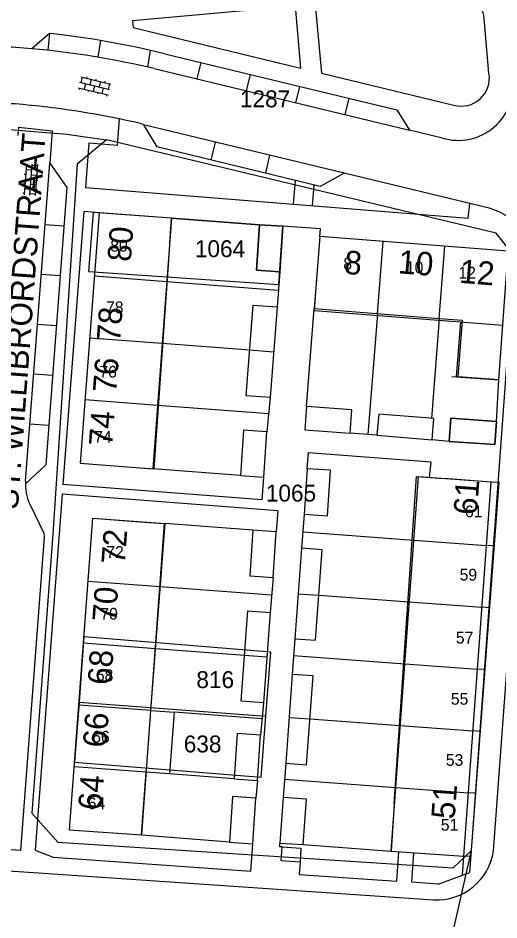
# Model space of a CAD drawing. Extents: x 148816 to 151297, y 399515 to 402500.
# Drawn here: x 150193.7 to 150244.9, y 401337.1 to 401433.1 of the extents above; entities that cross this region are included whole.
import ezdxf

# ---------------------------------------------------------------- set-up
doc = ezdxf.new("R2010")
doc.units = 0
for name, color, linetype in [('B01 Hoofdgebouw  [D] Norm', 7, 'Continuous'), ('B01 Hoofdgebouw  [T] Norm', 7, 'Continuous'), ('B01 hoofgebouw', 7, 'Continuous'), ('B02 Bijgebouw  [D] Norm', 7, 'Continuous'), ('B03 Overig opstal  [T] Norm', 7, 'Continuous'), ('B07 Tussenmuur  [D] Norm', 7, 'Continuous'), ('G01 perceelsgrens', 7, 'Continuous'), ('S02 Open verharding  Norm', 7, 'Continuous'), ('T04 Haag heg  [D] Gem', 7, 'Continuous'), ('V00 Kant verharding algemeen  [T] Norm', 7, 'Continuous'), ('V00 Kant verharding algemeen secundair  [D] Gem', 7, 'Continuous'), ('V00 Kant verharding algemeen secundair  [T] Norm', 7, 'Continuous'), ('Z01 perceelnummer', 7, 'Continuous'), ('Z02 huisnummer', 7, 'Continuous'), ('Z02 Huisnummer  [Tekst] Norm', 7, 'Continuous'), ('Z06 straatnaam', 7, 'Continuous')]:
    doc.layers.add(name, color=color, linetype=linetype)

msp = doc.modelspace()

# ---------------------------------------------------------------- linework, layer by layer
at = {"layer": 'B01 Hoofdgebouw  [D] Norm'}
msp.add_line((150238.515, 401401.082), (150239.119, 401408.787), dxfattribs=at)
msp.add_lwpolyline([(150207.85, 401359.389), (150210.323, 401359.203), (150209.828, 401352.629), (150207.355, 401352.815)], dxfattribs=at)
at = {"layer": 'B01 Hoofdgebouw  [T] Norm'}
for p, q in [((150202.34, 401412.34), (150200.33, 401385.7)), ((150210.05, 401411.8), (150202.34, 401412.34)), ((150210.05, 401411.8), (150208.036, 401385.113)), ((150219.4, 401411.09), (150219.07, 401406.25)), ((150221.88, 401410.92), (150219.4, 401411.09)), ((150221.55, 401406.08), (150221.88, 401410.92)), ((150225.82, 401409.83), (150225.216, 401402.124)), ((150245.85, 401408.26), (150225.82, 401409.83)), ((150244.86, 401394.59), (150245.85, 401408.26)), ((150219.07, 401406.25), (150221.55, 401406.08)), ((150238.515, 401401.082), (150225.216, 401402.124)), ((150239.77, 401390.5), (150239.59, 401388.03)), ((150244.6, 401390.15), (150239.77, 401390.5)), ((150244.42, 401387.68), (150244.6, 401390.15)), ((150239.59, 401388.03), (150244.42, 401387.68)), ((150200.33, 401385.7), (150208.036, 401385.113)), ((150233.4, 401344.41), (150236.313, 401384.257)), ((150244.04, 401383.7), (150236.313, 401384.257)), ((150241.13, 401343.89), (150244.04, 401383.7)), ((150199.17, 401346.66), (150201.67, 401379.85)), ((150201.67, 401379.85), (150209.349, 401379.281)), ((150207.85, 401359.389), (150209.349, 401379.281)), ((150206.85, 401346.1), (150207.355, 401352.815)), ((150206.85, 401346.1), (150199.17, 401346.66)), ((150233.4, 401344.41), (150241.13, 401343.89))]:
    msp.add_line(p, q, dxfattribs=at)
at = {"layer": 'B01 hoofgebouw'}
for points in [[(150209.7, 401406.81), (150210.05, 401411.8), (150202.34, 401412.34), (150200.33, 401385.7), (150205.32, 401385.32)], [(150219.07, 401406.25), (150219.4, 401411.09), (150221.88, 401410.92), (150221.55, 401406.08), (150219.07, 401406.25)], [(150239.87, 401394.95), (150244.86, 401394.59), (150245.85, 401408.26), (150225.82, 401409.83), (150225.43, 401404.85)], [(150205.32, 401385.32), (150208.177, 401385.102), (150209.7, 401406.81)], [(150225.43, 401404.85), (150225.205, 401401.971), (150245.281, 401400.397)], [(150240.366, 401394.914), (150240.823, 401400.747)], [(150239.77, 401390.5), (150244.6, 401390.15), (150244.42, 401387.68), (150239.591, 401388.03), (150239.77, 401390.5)], [(150233.74, 401349.4), (150233.4, 401344.41), (150241.13, 401343.89), (150244.04, 401383.7), (150239.05, 401384.06)], [(150233.74, 401349.4), (150236.116, 401384.272), (150239.05, 401384.06)], [(150207.21, 401351.09), (150206.85, 401346.1), (150199.17, 401346.66), (150201.67, 401379.85), (150206.66, 401379.48)], [(150206.66, 401379.48), (150209.244, 401379.288), (150207.21, 401351.09)]]:
    msp.add_lwpolyline(points, dxfattribs=at)
at = {"layer": 'B02 Bijgebouw  [D] Norm'}
for p, q in [((150241.007, 401400.887), (150238.515, 401401.082)), ((150240.538, 401394.902), (150241.007, 401400.887)), ((150244.86, 401394.59), (150240.538, 401394.902)), ((150224.388, 401391.734), (150224.208, 401389.264)), ((150229.218, 401391.384), (150224.388, 401391.734)), ((150229.038, 401388.914), (150229.218, 401391.384)), ((150217.712, 401389.23), (150217.382, 401384.39)), ((150220.192, 401389.06), (150217.712, 401389.23)), ((150219.862, 401384.22), (150220.192, 401389.06)), ((150224.208, 401389.264), (150229.038, 401388.914)), ((150224.485, 401385.122), (150224.155, 401380.282)), ((150226.965, 401384.952), (150224.485, 401385.122)), ((150226.635, 401380.112), (150226.965, 401384.952)), ((150217.382, 401384.39), (150219.862, 401384.22)), ((150224.155, 401380.282), (150226.635, 401380.112)), ((150218.696, 401378.56), (150218.366, 401373.72)), ((150221.176, 401378.39), (150218.696, 401378.56)), ((150220.846, 401373.55), (150221.176, 401378.39)), ((150218.366, 401373.72), (150220.846, 401373.55)), ((150217.033, 401356.934), (150216.703, 401352.094)), ((150219.513, 401356.764), (150217.033, 401356.934)), ((150219.183, 401351.924), (150219.513, 401356.764)), ((150216.703, 401352.094), (150219.183, 401351.924)), ((150216.527, 401350.219), (150216.197, 401345.379)), ((150219.007, 401350.049), (150216.527, 401350.219)), ((150221.902, 401350.115), (150221.572, 401345.275)), ((150224.382, 401349.945), (150221.902, 401350.115)), ((150218.677, 401345.209), (150219.007, 401350.049)), ((150224.052, 401345.105), (150224.382, 401349.945)), ((150216.197, 401345.379), (150218.677, 401345.209)), ((150221.572, 401345.275), (150224.052, 401345.105))]:
    msp.add_line(p, q, dxfattribs=at)
for points in [[(150221.261, 401402.33), (150220.517, 401392.696), (150217.978, 401392.892), (150218.722, 401402.526)], [(150231.89, 401388.676), (150237.767, 401388.184), (150237.957, 401390.449), (150232.08, 401390.941)], [(150223.867, 401376.652), (150223.163, 401367.018), (150225.356, 401366.858), (150226.06, 401376.492)], [(150220.531, 401369.816), (150219.807, 401360.194), (150217.43, 401360.373), (150218.154, 401369.995)], [(150222.886, 401363.232), (150222.195, 401353.777), (150224.401, 401353.616), (150225.092, 401363.071)]]:
    msp.add_lwpolyline(points, close=True, dxfattribs=at)
at = {"layer": 'B03 Overig opstal  [T] Norm'}
msp.add_lwpolyline([(150221.815, 401344.868), (150223.81, 401344.731), (150223.708, 401343.235), (150221.713, 401343.371)], close=True, dxfattribs=at)
at = {"layer": 'B07 Tussenmuur  [D] Norm'}
for p, q in [((150231.945, 401401.597), (150232.549, 401409.302)), ((150231.945, 401401.597), (150232.549, 401409.302)), ((150209.536, 401405.018), (150201.83, 401405.599)), ((150209.536, 401405.018), (150201.83, 401405.599)), ((150209.04, 401398.438), (150201.334, 401399.019)), ((150209.04, 401398.438), (150201.334, 401399.019)), ((150220.89, 401397.523), (150218.351, 401397.719)), ((150220.89, 401397.523), (150218.351, 401397.719)), ((150208.544, 401391.858), (150200.838, 401392.439)), ((150208.544, 401391.858), (150200.838, 401392.439)), ((150235.82, 401377.522), (150243.547, 401376.957)), ((150235.82, 401377.522), (150243.547, 401376.957)), ((150208.84, 401372.537), (150201.161, 401373.115)), ((150208.84, 401372.537), (150201.161, 401373.115)), ((150223.513, 401371.806), (150225.706, 401371.646)), ((150223.513, 401371.806), (150225.706, 401371.646)), ((150235.339, 401370.941), (150243.066, 401370.376)), ((150235.339, 401370.941), (150243.066, 401370.376)), ((150208.345, 401365.963), (150200.666, 401366.541)), ((150208.345, 401365.963), (150200.666, 401366.541)), ((150220.174, 401365.072), (150217.797, 401365.251)), ((150220.174, 401365.072), (150217.797, 401365.251)), ((150234.857, 401364.359), (150242.584, 401363.794)), ((150234.857, 401364.359), (150242.584, 401363.794)), ((150207.85, 401359.389), (150200.171, 401359.967)), ((150207.85, 401359.389), (150200.171, 401359.967)), ((150222.551, 401358.642), (150224.757, 401358.481)), ((150222.551, 401358.642), (150224.757, 401358.481)), ((150234.376, 401357.777), (150242.103, 401357.212)), ((150234.376, 401357.777), (150242.103, 401357.212)), ((150207.355, 401352.815), (150199.676, 401353.393)), ((150207.355, 401352.815), (150199.676, 401353.393)), ((150233.895, 401351.195), (150241.622, 401350.63)), ((150233.895, 401351.195), (150241.622, 401350.63))]:
    msp.add_line(p, q, dxfattribs=at)
at = {"layer": 'G01 perceelsgrens'}
for points in [[(150188.299, 401421.574), (150198.941, 401420.733), (150200.599, 401420.474), (150203.129, 401420.135)], [(150203.129, 401420.135), (150199.987, 401417.543), (150197.411, 401378.154), (150195.189, 401348.452), (150197.954, 401345.353), (150240.016, 401342.623), (150241.957, 401344.5)], [(150246.419, 401405.946), (150246.539, 401407.729), (150244.578, 401410.192), (150203.129, 401420.135)], [(150201.216, 401406.096), (150221.457, 401404.716), (150221.88, 401410.92), (150219.4, 401411.09), (150210.05, 401411.8), (150201.687, 401412.386), (150201.216, 401406.096)], [(150241.957, 401344.5), (150246.419, 401405.946)], [(150220.075, 401358.778), (150220.598, 401365.598), (150200.719, 401367.224), (150200.194, 401360.259)], [(150200.194, 401360.259), (150199.714, 401353.878), (150219.577, 401352.298), (150220.075, 401358.778)], [(150200.194, 401360.259), (150220.075, 401358.778)], [(150238.51, 401329.26), (150241.957, 401344.5)]]:
    msp.add_lwpolyline(points, dxfattribs=at)
at = {"layer": 'S02 Open verharding  Norm'}
for p, q in [((150200.235, 401426.253), (150203.443, 401425.477)), ((150200.376, 401426.836), (150203.584, 401426.06)), ((150200.522, 401426.801), (150200.381, 401426.218)), ((150200.867, 401426.1), (150200.726, 401425.517)), ((150201.008, 401426.683), (150201.044, 401426.829)), ((150201.494, 401426.566), (150201.353, 401425.983)), ((150201.98, 401426.448), (150202.015, 401426.594)), ((150202.466, 401426.331), (150202.325, 401425.747)), ((150202.952, 401426.213), (150202.987, 401426.359)), ((150203.438, 401426.095), (150203.297, 401425.512)), ((150200.094, 401425.67), (150203.302, 401424.894)), ((150200.24, 401425.635), (150200.205, 401425.489)), ((150201.212, 401425.399), (150201.177, 401425.254)), ((150201.839, 401425.865), (150201.698, 401425.282)), ((150202.184, 401425.164), (150202.149, 401425.018)), ((150202.67, 401425.047), (150202.811, 401425.63)), ((150203.156, 401424.929), (150203.12, 401424.783)), ((150194.589, 401417.57), (150194.34, 401414.28)), ((150194.578, 401417.421), (150194.428, 401417.432)), ((150195.188, 401417.525), (150194.939, 401414.234)), ((150195.775, 401417.33), (150195.176, 401417.375)), ((150195.786, 401417.48), (150195.537, 401414.189)), ((150194.503, 401416.423), (150194.353, 401416.435)), ((150195.139, 401416.877), (150194.54, 401416.922)), ((150195.699, 401416.333), (150195.101, 401416.378)), ((150195.737, 401416.832), (150195.886, 401416.82)), ((150194.427, 401415.426), (150194.278, 401415.438)), ((150195.063, 401415.88), (150194.465, 401415.925)), ((150195.661, 401415.834), (150195.811, 401415.823)), ((150194.352, 401414.429), (150194.202, 401414.44)), ((150194.389, 401414.928), (150194.988, 401414.882)), ((150195.624, 401415.336), (150195.025, 401415.381)), ((150195.586, 401414.837), (150195.736, 401414.826)), ((150195.548, 401414.339), (150194.95, 401414.384))]:
    msp.add_line(p, q, dxfattribs=at)
at = {"layer": 'T04 Haag heg  [D] Gem'}
for p, q in [((150221.397, 401404.102), (150209.536, 401405.018)), ((150231.945, 401401.597), (150230.939, 401388.755)), ((150238.515, 401401.082), (150237.683, 401390.472)), ((150218.351, 401397.719), (150209.04, 401398.438)), ((150220.381, 401390.944), (150208.544, 401391.858)), ((150217.382, 401384.39), (150208.036, 401385.113)), ((150218.696, 401378.56), (150209.349, 401379.281)), ((150223.993, 401378.387), (150235.82, 401377.522)), ((150244.389, 401376.894), (150243.547, 401376.957)), ((150220.668, 401371.646), (150208.84, 401372.537)), ((150225.706, 401371.646), (150235.339, 401370.941)), ((150243.895, 401370.314), (150243.066, 401370.376)), ((150217.797, 401365.251), (150208.345, 401365.963)), ((150223.03, 401365.224), (150234.857, 401364.359)), ((150243.401, 401363.733), (150242.584, 401363.794)), ((150219.678, 401358.498), (150210.323, 401359.203)), ((150224.757, 401358.481), (150234.376, 401357.777)), ((150242.907, 401357.152), (150242.103, 401357.212)), ((150216.704, 401352.111), (150209.828, 401352.629)), ((150222.068, 401352.06), (150233.895, 401351.195)), ((150242.412, 401350.571), (150241.622, 401350.63)), ((150216.197, 401345.379), (150206.85, 401346.1)), ((150224.052, 401345.105), (150233.4, 401344.41)), ((150241.906, 401343.832), (150241.13, 401343.89))]:
    msp.add_line(p, q, dxfattribs=at)
at = {"layer": 'V00 Kant verharding algemeen  [T] Norm'}
for p, q in [((150223.179, 401434.342), (150205.88, 401432.78)), ((150223.179, 401434.342), (150223.773, 401427.765)), ((150225.33, 401434.537), (150225.99, 401427.228)), ((150205.88, 401432.78), (150205.96, 401432.08)), ((150243.81, 401427.21), (150243.31, 401433.03)), ((150205.96, 401432.08), (150223.773, 401427.765)), ((150197.065, 401431.437), (150195.183, 401429.813)), ((150209.323, 401429.28), (150234.013, 401423.329)), ((150225.99, 401427.228), (150240.06, 401423.82)), ((150234.013, 401423.329), (150235.364, 401421.153)), ((150204.29, 401419.51), (150204.5, 401422.33)), ((150193.74, 401421.47), (150193.672, 401420.6)), ((150206.697, 401421.868), (150207.058, 401421.78)), ((150207.04, 401421.708), (150208.478, 401419.376)), ((150238.86, 401420.31), (150235.364, 401421.153)), ((150197.33, 401421.08), (150197.071, 401417.652)), ((150201.23, 401419.75), (150200.87, 401415.05)), ((150204.29, 401419.51), (150201.23, 401419.75)), ((150225.845, 401415.152), (150208.478, 401419.376)), ((150197.071, 401417.652), (150198.88, 401415.059)), ((150228.404, 401416.589), (150225.845, 401415.152)), ((150243.82, 401412.84), (150228.404, 401416.589)), ((150223.014, 401413.283), (150223.214, 401415.792)), ((150198.88, 401415.059), (150196.647, 401385.533)), ((150200.87, 401415.05), (150241.61, 401411.8)), ((150225.039, 401413.122), (150225.213, 401415.306)), ((150241.61, 401411.8), (150241.76, 401413.34)), ((150200.69, 401412.49), (150198.481, 401383.442)), ((150202.34, 401412.34), (150200.69, 401412.49)), ((150210.05, 401411.8), (150219.4, 401411.09)), ((150225.88, 401410.65), (150221.88, 401410.92)), ((150225.82, 401409.83), (150225.88, 401410.65)), ((150221.55, 401406.08), (150221.261, 401402.33)), ((150244.31, 401344.45), (150248.74, 401405.05)), ((150224.388, 401391.734), (150225.216, 401402.124)), ((150244.6, 401390.15), (150244.86, 401394.59)), ((150220.517, 401392.696), (150220.192, 401389.06)), ((150231.89, 401388.676), (150229.038, 401388.914)), ((150239.59, 401388.03), (150237.767, 401388.184)), ((150196.647, 401385.533), (150194.494, 401383.5)), ((150219.675, 401381.802), (150219.862, 401384.22)), ((150219.675, 401381.802), (150198.481, 401383.442)), ((150241.78, 401342.15), (150244.895, 401383.636)), ((150244.895, 401383.636), (150244.04, 401383.7)), ((150198.403, 401382.42), (150195.52, 401344.51)), ((150221.35, 401380.65), (150198.403, 401382.42)), ((150194.96, 401381.35), (150196.45, 401378.26)), ((150221.35, 401380.65), (150221.176, 401378.39)), ((150224.155, 401380.282), (150223.867, 401376.652)), ((150196.45, 401378.26), (150196.49, 401377.85)), ((150196.49, 401377.85), (150193.96, 401344.48)), ((150220.846, 401373.55), (150220.531, 401369.816)), ((150223.163, 401367.018), (150222.886, 401363.232)), ((150219.807, 401360.194), (150219.513, 401356.764)), ((150222.195, 401353.777), (150221.902, 401350.115)), ((150219.183, 401351.924), (150219.007, 401350.049)), ((150195.52, 401344.51), (150197.44, 401343.76)), ((150218.474, 401342.296), (150218.677, 401345.209)), ((150234.014, 401341.215), (150234.233, 401344.354)), ((150197.44, 401343.76), (150218.474, 401342.296)), ((150240.988, 401341.86), (150241.13, 401343.89)), ((150193.807, 401342.24), (150237.92, 401339.22)), ((150238.4, 401340.91), (150241.78, 401342.15))]:
    msp.add_line(p, q, dxfattribs=at)
for points in [[(150224.485, 401385.122), (150224.602, 401386.832), (150237.617, 401385.865), (150237.455, 401384.175)], [(150221.815, 401344.868), (150221.545, 401344.886), (150221.572, 401345.275)], [(150238.4, 401340.91), (150235.612, 401341.104), (150235.831, 401344.246)], [(150223.708, 401343.235), (150223.618, 401341.938), (150234.014, 401341.215)]]:
    msp.add_lwpolyline(points, dxfattribs=at)
for centre, radius, start, end in [((150240.201, 401432.745), 3.122, 5.23385, 96.07857), ((150187.174, 401339.343), 92.624, 76.16504, 83.86983), ((150187.174, 401339.343), 90.824, 84.94099, 87.08651), ((150240.867, 401426.697), 2.988, 254.33109, 9.89606), ((150240.537, 401425.925), 5.86, 253.37224, 7.2101), ((150185.515, 401324.609), 99.641, 84.96107, 86.96528), ((150185.057, 401327.609), 96.711, 77.04994, 82.4693), ((150242.112, 401406.312), 6.748, 349.2177, 75.33359), ((150199.165, 401383.387), 4.672, 175.05194, 205.84692), ((150238.21, 401345.384), 6.171, 267.3079, 351.29044)]:
    msp.add_arc(centre, radius, start, end, dxfattribs=at)
at = {"layer": 'V00 Kant verharding algemeen secundair  [D] Gem'}
for p, q in [((150197.065, 401431.437), (150196.873, 401429.648)), ((150202.215, 401428.913), (150202.514, 401430.688)), ((150207.514, 401427.86), (150207.813, 401429.638)), ((150212.778, 401426.597), (150213.199, 401428.346)), ((150218.027, 401425.331), (150218.449, 401427.08)), ((150223.277, 401424.066), (150223.699, 401425.815)), ((150228.527, 401422.8), (150228.948, 401424.55)), ((150214.263, 401417.969), (150214.718, 401419.868)), ((150220.054, 401416.561), (150220.514, 401418.48)), ((150196.577, 401411.126), (150198.571, 401410.975)), ((150196.176, 401405.821), (150198.17, 401405.67)), ((150195.775, 401400.516), (150197.769, 401400.366)), ((150195.374, 401395.211), (150197.368, 401395.061)), ((150194.973, 401389.907), (150196.966, 401389.756))]:
    msp.add_line(p, q, dxfattribs=at)
at = {"layer": 'V00 Kant verharding algemeen secundair  [T] Norm'}
for p, q in [((150208.2, 401427.7), (150235.364, 401421.152)), ((150193.74, 401421.47), (150197.33, 401421.08)), ((150228.404, 401416.589), (150207.04, 401421.708)), ((150194.51, 401383.79), (150197.071, 401417.652)), ((150193.96, 401344.48), (150190.4, 401344.74)), ((150190.246, 401342.484), (150193.807, 401342.24))]:
    msp.add_line(p, q, dxfattribs=at)
for centre, radius, start, end in [((150187.174, 401339.343), 90.824, 76.61418, 84.94099), ((150186.156, 401333.693), 90.536, 82.65425, 84.86027)]:
    msp.add_arc(centre, radius, start, end, dxfattribs=at)

# ---------------------------------------------------------------- texts
at = {"layer": 'Z01 perceelnummer'}
for s, p in [('1287', (150217.313, 401423.583)), ('1064', (150212.517, 401407.633)), ('1065', (150220.069, 401381.619)), ('816', (150212.679, 401361.773)), ('638', (150211.336, 401354.924))]:
    msp.add_text(s, height=1.8, dxfattribs=at).set_placement(p)
at = {"layer": 'Z02 huisnummer'}
for s, rotation, p in [('80', 85.69799, (150205.704, 401407.088)), ('8', 355.52659, (150228.343, 401405.871)), ('10', 355.52659, (150234.089, 401405.921)), ('12', 355.52659, (150240.596, 401404.91)), ('78', 85.69799, (150204.558, 401398.531)), ('76', 85.69799, (150204.151, 401393.147)), ('74', 85.69799, (150203.722, 401387.451)), ('61', 85.8123, (150242.525, 401380.137)), ('72', 85.69799, (150205.056, 401374.877)), ('70', 85.69799, (150204.093, 401368.763)), ('68', 85.69799, (150203.588, 401362.049)), ('66', 85.69799, (150203.086, 401355.383)), ('64', 85.69799, (150202.584, 401348.717)), ('51', 85.8123, (150240.159, 401347.767))]:
    msp.add_text(s, height=2.5, rotation=rotation, dxfattribs=at).set_placement(p)
at = {"layer": 'Z02 Huisnummer  [Tekst] Norm'}
for s, p in [('80', (150203.521, 401408.221)), ('8', (150228.31, 401406.32)), ('10', (150234.972, 401405.929)), ('12', (150240.57, 401405.36)), ('78', (150203.07, 401401.667)), ('76', (150202.359, 401394.812)), ('74', (150201.805, 401387.878)), ('61', (150241.26, 401379.95)), ('72', (150203.098, 401375.629)), ('59', (150240.692, 401373.215)), ('70', (150202.463, 401369.054)), ('57', (150240.292, 401366.511)), ('68', (150201.989, 401362.511)), ('55', (150239.758, 401360.003)), ('66', (150201.594, 401355.967)), ('53', (150239.224, 401353.496)), ('64', (150201.119, 401348.878)), ('51', (150238.69, 401346.594))]:
    msp.add_text(s, height=1.25, dxfattribs=at).set_placement(p)
at = {"layer": 'Z06 straatnaam'}
msp.add_text('ST. WILLIBRORDSTRAAT', height=2.5, rotation=85.75514, dxfattribs=at).set_placement((150193.682, 401380.716))

doc.saveas('drawing.dxf')
